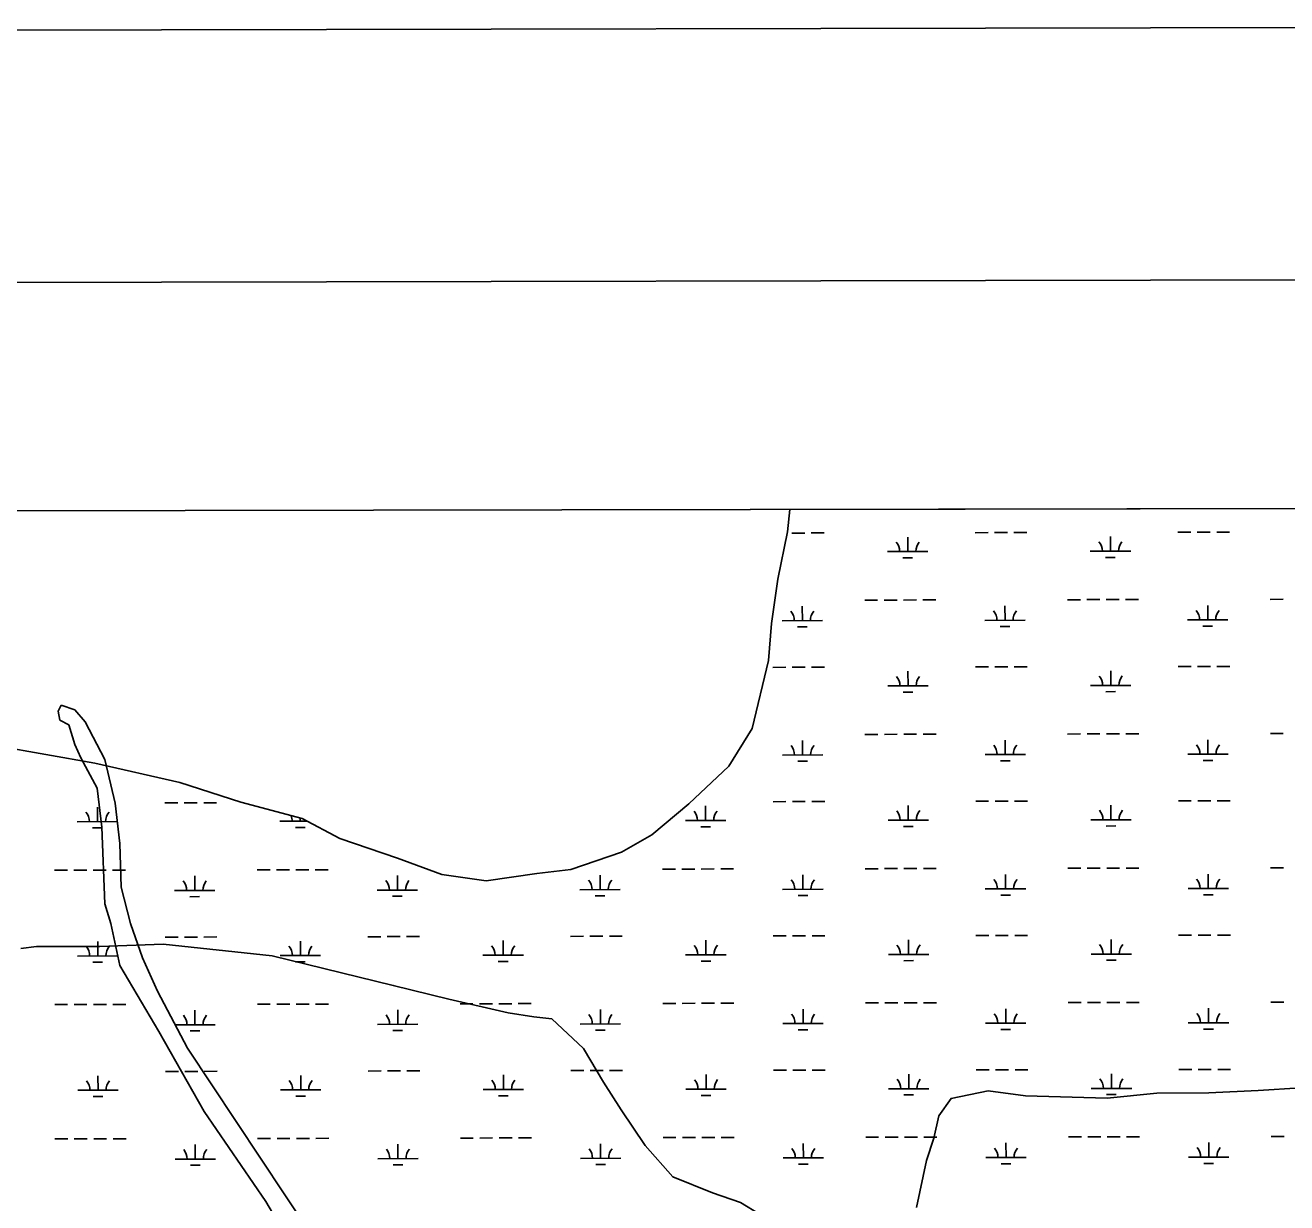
# Model space of a CAD drawing. Extents: x 3329332 to 3367211, y 631066 to 656469.
# Drawn here: x 3360238 to 3363362, y 652969 to 655886 of the extents above; entities that cross this region are included whole.
import ezdxf

# ---------------------------------------------------------------- set-up
doc = ezdxf.new("R2010")
doc.units = 0
for name, color, linetype in [('G-ANNO-NPLT', 7, 'Continuous'), ('V-ANNO-SYMB', 7, 'Continuous'), ('V-GRID-FRAM', 7, 'Continuous'), ('V-SITE-VEGE', 7, 'Continuous'), ('V-TOPO-SHOR', 7, 'Continuous'), ('V-WETL-SWMP', 7, 'Continuous')]:
    doc.layers.add(name, color=color, linetype=linetype)

msp = doc.modelspace()

# ---------------------------------------------------------------- linework, layer by layer
at = {"layer": 'G-ANNO-NPLT'}
msp.add_lwpolyline([(3329960.6, 631649.7), (3366627.2, 631719), (3366581.6, 655885.6), (3329915, 655816.3)], close=True, dxfattribs=at)
at = {"layer": 'V-ANNO-SYMB'}
msp.add_lwpolyline([(3332709.6, 632280), (3365792.7, 632342.5), (3365749.4, 655259), (3332666.3, 655196.5), (3332709.6, 632280)], dxfattribs=at)
at = {"layer": 'V-GRID-FRAM'}
msp.add_lwpolyline([(3333429.9, 654632), (3364987.9, 654691.7), (3365030.2, 636507.7), (3333456.4, 636448), (3333429.9, 654632)], dxfattribs=at)
at = {"layer": 'V-SITE-VEGE'}
for p, q in [((3357719.7, 654678), (3364987.9, 654691.7)), ((3360327.4, 654201), (3360320, 654186.1)), ((3360320, 654186.1), (3360323.7, 654163.8)), ((3360360.9, 654189.9), (3360327.4, 654201)), ((3360387, 654160), (3360360.9, 654189.9)), ((3360323.7, 654163.8), (3360346, 654152.6)), ((3360346, 654152.6), (3360360.9, 654104.2)), ((3360435.4, 654066.9), (3360387, 654160)), ((3360360.9, 654104.2), (3360375.8, 654070.6)), ((3360375.8, 654070.6), (3360416.8, 653996.1)), ((3360461.4, 653958.9), (3360435.4, 654066.9)), ((3360416.8, 653996.1), (3360427.9, 653899.3)), ((3360472.6, 653858.3), (3360461.4, 653958.9)), ((3360427.9, 653899.3), (3360435.4, 653709.3)), ((3360476.3, 653750.3), (3360472.6, 653858.3)), ((3360498.7, 653660.9), (3360476.3, 653750.3)), ((3360435.4, 653709.3), (3360450.3, 653660.9)), ((3360450.3, 653660.9), (3360472.6, 653556.5)), ((3360528.5, 653575.2), (3360498.7, 653660.9)), ((3360472.6, 653556.5), (3360569.4, 653392.6)), ((3360565.7, 653493.2), (3360528.5, 653575.2)), ((3360640.2, 653351.6), (3360565.7, 653493.2)), ((3360569.4, 653392.6), (3360681.1, 653195.2)), ((3360941.8, 652897.2), (3360640.2, 653351.6)), ((3360681.1, 653195.2), (3360833.8, 652971.7)), ((3360833.8, 652971.7), (3360979, 652729.5))]:
    msp.add_line(p, q, dxfattribs=at)
at = {"layer": 'V-TOPO-SHOR'}
for points in [[(3360227.1, 653598.7), (3360266.3, 653603.7), (3360423.3, 653603.9), (3360580.3, 653609.2), (3360850.2, 653580.2), (3361149.6, 653507.2), (3361287.1, 653473.1), (3361434.3, 653439), (3361498.1, 653429.4), (3361542.3, 653424.5), (3361620.9, 653351.1), (3361670.1, 653267.8), (3361714.4, 653199.2), (3361773.5, 653111), (3361842.3, 653032.6), (3361940.5, 652993.5), (3362009.2, 652969.1), (3362058.3, 652939.8)], [(3362445.4, 652957.2), (3362469.7, 653073.8), (3362488, 653129.1), (3362500.2, 653184.3), (3362530.8, 653227.3), (3362622.8, 653245.9), (3362714.9, 653233.8), (3362917.4, 653228.1), (3363040.1, 653240.6), (3363168.9, 653240.8), (3363291.6, 653247.2), (3363395.9, 653253.5), (3363530.9, 653259.9), (3363610.7, 653253.9), (3363721.1, 653235.7), (3363807.1, 653192.9), (3363856.3, 653168.5), (3363899.3, 653131.7), (3363936.2, 653101.1), (3363948.5, 653058.2), (3363960.9, 653021.4), (3363985.5, 652960.1)]]:
    msp.add_lwpolyline(points, dxfattribs=at)
at = {"layer": 'V-WETL-SWMP'}
for p, q in [((3362125.5, 654631), (3362131.7, 654686.3)), ((3362131.7, 654686.3), (3364987.9, 654691.7)), ((3362101.6, 654513.2), (3362125.5, 654631)), ((3362136.7, 654627.8), (3362168.7, 654627.8)), ((3362184.7, 654627.9), (3362216.7, 654627.9)), ((3362423.7, 654581.9), (3362423.6, 654617.9)), ((3362590.7, 654628.6), (3362622.7, 654628.7)), ((3362638.7, 654628.7), (3362670.7, 654628.8)), ((3362686.7, 654628.8), (3362718.7, 654628.9)), ((3362925.6, 654582.8), (3362925.5, 654618.8)), ((3363092.6, 654629.6), (3363124.6, 654629.6)), ((3363140.6, 654629.7), (3363172.6, 654629.7)), ((3363188.6, 654629.8), (3363220.6, 654629.8)), ((3362373.7, 654581.8), (3362473.7, 654582)), ((3362411.7, 654566.4), (3362435.7, 654566.5)), ((3362875.6, 654582.7), (3362975.6, 654582.9)), ((3362913.6, 654567.4), (3362937.6, 654567.4)), ((3362086.1, 654404), (3362101.6, 654513.2)), ((3362365.1, 654461.7), (3362397.1, 654461.8)), ((3362413.1, 654461.8), (3362445.1, 654461.9)), ((3362461.1, 654461.9), (3362493.1, 654462)), ((3362819, 654462.6), (3362851, 654462.6)), ((3362867, 654462.7), (3362899, 654462.7)), ((3362915, 654462.7), (3362947, 654462.8)), ((3362963, 654462.8), (3362995, 654462.9)), ((3363320.9, 654463.5), (3363352.9, 654463.6)), ((3362162.6, 654410.6), (3362162.5, 654446.6)), ((3362317.1, 654461.6), (3362349.1, 654461.7)), ((3362664.5, 654411.5), (3362664.4, 654447.5)), ((3363166.4, 654412.5), (3363166.3, 654448.5)), ((3362078.8, 654311.6), (3362086.1, 654404)), ((3362112.6, 654410.5), (3362212.6, 654410.7)), ((3362614.5, 654411.4), (3362714.5, 654411.6)), ((3363116.4, 654412.4), (3363216.4, 654412.6)), ((3362150.6, 654395.1), (3362174.6, 654395.2)), ((3362652.5, 654396.1), (3362676.5, 654396.1)), ((3363154.4, 654397), (3363178.4, 654397.1)), ((3362038.7, 654143.3), (3362078.8, 654311.6)), ((3362089.4, 654295), (3362121.4, 654295.1)), ((3362137.4, 654295.1), (3362169.4, 654295.2)), ((3362185.4, 654295.2), (3362217.4, 654295.3)), ((3362424.3, 654249.2), (3362424.2, 654285.2)), ((3362591.3, 654296), (3362623.3, 654296)), ((3362639.3, 654296.1), (3362671.3, 654296.1)), ((3362687.3, 654296.1), (3362719.3, 654296.2)), ((3362926.2, 654250.2), (3362926.1, 654286.2)), ((3363093.2, 654296.9), (3363125.2, 654297)), ((3363141.2, 654297), (3363173.2, 654297.1)), ((3363189.2, 654297.1), (3363221.2, 654297.2)), ((3362374.3, 654249.1), (3362474.3, 654249.3)), ((3362876.2, 654250.1), (3362976.2, 654250.3)), ((3362412.3, 654233.8), (3362436.3, 654233.8)), ((3362914.2, 654234.7), (3362938.2, 654234.8)), ((3360056.8, 654120.4), (3360410.3, 654057.3)), ((3361981, 654050.3), (3362038.7, 654143.3)), ((3362317.7, 654128.9), (3362349.7, 654129)), ((3362365.7, 654129), (3362397.7, 654129.1)), ((3362413.7, 654129.1), (3362445.7, 654129.2)), ((3362461.7, 654129.2), (3362493.7, 654129.3)), ((3362819.6, 654129.9), (3362851.6, 654130)), ((3362867.6, 654130), (3362899.6, 654130)), ((3362915.6, 654130.1), (3362947.6, 654130.1)), ((3362963.6, 654130.2), (3362995.6, 654130.2)), ((3363321.5, 654130.8), (3363353.5, 654130.9)), ((3362163.2, 654077.9), (3362163.1, 654113.9)), ((3362665.1, 654078.9), (3362665, 654114.9)), ((3363167, 654079.8), (3363166.9, 654115.8)), ((3360410.3, 654057.3), (3360620.8, 654009.4)), ((3362113.2, 654077.8), (3362213.2, 654078)), ((3362151.2, 654062.5), (3362175.2, 654062.5)), ((3362615.1, 654078.8), (3362715.1, 654079)), ((3362653.1, 654063.4), (3362677.1, 654063.5)), ((3363117, 654079.7), (3363217, 654079.9)), ((3363155, 654064.4), (3363179, 654064.4)), ((3361881.3, 653956.8), (3361981, 654050.3)), ((3360620.8, 654009.4), (3360772.6, 653960.8)), ((3362090, 653962.3), (3362122, 653962.4)), ((3362138, 653962.4), (3362170, 653962.5)), ((3362186, 653962.5), (3362218, 653962.6)), ((3362591.9, 653963.3), (3362623.9, 653963.3)), ((3362639.9, 653963.4), (3362671.9, 653963.4)), ((3362687.9, 653963.5), (3362719.9, 653963.5)), ((3363093.8, 653964.2), (3363125.8, 653964.3)), ((3363141.8, 653964.3), (3363173.8, 653964.4)), ((3363189.8, 653964.4), (3363221.8, 653964.5)), ((3360417.3, 653912.7), (3360417.2, 653948.7)), ((3360584.3, 653959.5), (3360616.3, 653959.6)), ((3360632.3, 653959.6), (3360664.3, 653959.6)), ((3360680.3, 653959.7), (3360712.3, 653959.7)), ((3360772.6, 653960.8), (3360924.2, 653920.6)), ((3361789.8, 653880.2), (3361881.3, 653956.8)), ((3361923, 653915.6), (3361923, 653951.6)), ((3362424.9, 653916.5), (3362424.9, 653952.5)), ((3362926.8, 653917.5), (3362926.8, 653953.5)), ((3360367.3, 653912.7), (3360467.3, 653912.8)), ((3360869.2, 653913.6), (3360937.1, 653913.7)), ((3360919.2, 653913.7), (3360919.2, 653921.9)), ((3360924.2, 653920.6), (3361017.2, 653871.3)), ((3361873, 653915.5), (3361973, 653915.7)), ((3361911.1, 653900.1), (3361935.1, 653900.2)), ((3362374.9, 653916.4), (3362474.9, 653916.6)), ((3362413, 653901.1), (3362437, 653901.1)), ((3362876.8, 653917.4), (3362976.8, 653917.6)), ((3362914.9, 653902), (3362938.9, 653902.1)), ((3360405.3, 653897.3), (3360429.3, 653897.3)), ((3360907.2, 653898.2), (3360931.2, 653898.3)), ((3361017.2, 653871.3), (3361160.5, 653822.6)), ((3361714.7, 653837.4), (3361789.8, 653880.2)), ((3361589.2, 653794), (3361714.7, 653837.4)), ((3361160.5, 653822.6), (3361270.2, 653781.9)), ((3360310.7, 653792.5), (3360342.7, 653792.5)), ((3360358.7, 653792.6), (3360390.7, 653792.6)), ((3360406.7, 653792.7), (3360438.7, 653792.7)), ((3360454.7, 653792.7), (3360486.7, 653792.8)), ((3360658.1, 653742.4), (3360658, 653778.4)), ((3360812.6, 653793.4), (3360844.6, 653793.5)), ((3360860.6, 653793.5), (3360892.6, 653793.6)), ((3360908.6, 653793.6), (3360940.6, 653793.7)), ((3360956.6, 653793.7), (3360988.6, 653793.8)), ((3361160, 653743.3), (3361159.9, 653779.3)), ((3361270.2, 653781.9), (3361379.5, 653766.4)), ((3361379.5, 653766.4), (3361505.3, 653784.6)), ((3361505.3, 653784.6), (3361589.2, 653794)), ((3361661.9, 653744.3), (3361661.8, 653780.3)), ((3361816.4, 653795.3), (3361848.4, 653795.4)), ((3361864.4, 653795.4), (3361896.4, 653795.5)), ((3361912.4, 653795.5), (3361944.4, 653795.6)), ((3361960.4, 653795.6), (3361992.4, 653795.7)), ((3362163.8, 653745.2), (3362163.8, 653781.2)), ((3362318.3, 653796.3), (3362350.3, 653796.3)), ((3362366.3, 653796.4), (3362398.3, 653796.4)), ((3362414.3, 653796.5), (3362446.3, 653796.5)), ((3362462.3, 653796.5), (3362494.3, 653796.6)), ((3362665.7, 653746.2), (3362665.7, 653782.2)), ((3362820.2, 653797.2), (3362852.2, 653797.3)), ((3362868.2, 653797.3), (3362900.2, 653797.4)), ((3362916.2, 653797.4), (3362948.2, 653797.5)), ((3362964.2, 653797.5), (3362996.2, 653797.6)), ((3363167.6, 653747.1), (3363167.6, 653783.1)), ((3363322.1, 653798.2), (3363354.1, 653798.2)), ((3361110, 653743.2), (3361210, 653743.4)), ((3361611.9, 653744.2), (3361711.9, 653744.4)), ((3362113.8, 653745.1), (3362213.8, 653745.3)), ((3362615.7, 653746.1), (3362715.7, 653746.3)), ((3363117.6, 653747), (3363217.6, 653747.2)), ((3360608.1, 653742.3), (3360708.1, 653742.5)), ((3360646.1, 653726.9), (3360670.1, 653727)), ((3361148, 653727.9), (3361172, 653727.9)), ((3361649.9, 653728.8), (3361673.9, 653728.9)), ((3362151.9, 653729.8), (3362175.9, 653729.8)), ((3362653.8, 653730.7), (3362677.8, 653730.8)), ((3363155.7, 653731.7), (3363179.7, 653731.7)), ((3360584.9, 653626.8), (3360616.9, 653626.9)), ((3360632.9, 653626.9), (3360664.9, 653627)), ((3360680.9, 653627), (3360712.9, 653627.1)), ((3361086.8, 653627.8), (3361118.8, 653627.8)), ((3361134.8, 653627.9), (3361166.8, 653627.9)), ((3361182.8, 653628), (3361214.8, 653628)), ((3361588.7, 653628.7), (3361620.7, 653628.8)), ((3361636.7, 653628.8), (3361668.7, 653628.9)), ((3361684.7, 653628.9), (3361716.7, 653629)), ((3361923.7, 653582.9), (3361923.6, 653618.9)), ((3362090.6, 653629.7), (3362122.6, 653629.7)), ((3362138.6, 653629.8), (3362170.6, 653629.8)), ((3362186.6, 653629.8), (3362218.6, 653629.9)), ((3362425.6, 653583.9), (3362425.5, 653619.9)), ((3362592.5, 653630.6), (3362624.5, 653630.7)), ((3362640.5, 653630.7), (3362672.5, 653630.8)), ((3362688.5, 653630.8), (3362720.5, 653630.9)), ((3362927.5, 653584.8), (3362927.4, 653620.8)), ((3363094.4, 653631.6), (3363126.4, 653631.6)), ((3363142.4, 653631.7), (3363174.4, 653631.7)), ((3363190.4, 653631.7), (3363222.4, 653631.8)), ((3360417.9, 653580.1), (3360417.9, 653616.1)), ((3360919.8, 653581), (3360919.8, 653617)), ((3361421.8, 653582), (3361421.7, 653618)), ((3360367.9, 653580), (3360467.9, 653580.2)), ((3360406, 653564.6), (3360430, 653564.7)), ((3360869.8, 653580.9), (3360969.8, 653581.1)), ((3360907.9, 653565.6), (3360931.9, 653565.6)), ((3361371.8, 653581.9), (3361471.8, 653582.1)), ((3361409.8, 653566.5), (3361433.8, 653566.6)), ((3361873.7, 653582.8), (3361973.7, 653583)), ((3361911.7, 653567.5), (3361935.7, 653567.5)), ((3362375.6, 653583.8), (3362475.6, 653584)), ((3362413.6, 653568.4), (3362437.6, 653568.5)), ((3362877.5, 653584.7), (3362977.5, 653584.9)), ((3362915.5, 653569.4), (3362939.5, 653569.4)), ((3361817, 653462.6), (3361849, 653462.7)), ((3361865, 653462.7), (3361897, 653462.8)), ((3361913, 653462.8), (3361945, 653462.9)), ((3361961, 653462.9), (3361993, 653463)), ((3362318.9, 653463.6), (3362350.9, 653463.7)), ((3362366.9, 653463.7), (3362398.9, 653463.7)), ((3362414.9, 653463.8), (3362446.9, 653463.8)), ((3362462.9, 653463.9), (3362494.9, 653463.9)), ((3362820.9, 653464.5), (3362852.9, 653464.6)), ((3362868.9, 653464.6), (3362900.9, 653464.7)), ((3362916.9, 653464.7), (3362948.9, 653464.8)), ((3362964.9, 653464.8), (3362996.9, 653464.9)), ((3363322.8, 653465.5), (3363354.8, 653465.6)), ((3360311.3, 653459.8), (3360343.3, 653459.9)), ((3360359.3, 653459.9), (3360391.3, 653460)), ((3360407.3, 653460), (3360439.3, 653460)), ((3360455.3, 653460.1), (3360487.3, 653460.1)), ((3360658.7, 653409.7), (3360658.7, 653445.7)), ((3360813.2, 653460.8), (3360845.2, 653460.8)), ((3360861.2, 653460.8), (3360893.2, 653460.9)), ((3360909.2, 653460.9), (3360941.2, 653461)), ((3360957.2, 653461), (3360989.2, 653461.1)), ((3361160.6, 653410.7), (3361160.6, 653446.7)), ((3361315.1, 653461.7), (3361347.1, 653461.8)), ((3361363.1, 653461.8), (3361395.1, 653461.9)), ((3361411.1, 653461.9), (3361443.1, 653461.9)), ((3361459.1, 653462), (3361491.1, 653462)), ((3361662.5, 653411.6), (3361662.5, 653447.6)), ((3362164.5, 653412.6), (3362164.4, 653448.6)), ((3362666.4, 653413.5), (3362666.3, 653449.5)), ((3363168.3, 653414.5), (3363168.2, 653450.5)), ((3360608.7, 653409.6), (3360708.7, 653409.8)), ((3361110.6, 653410.6), (3361210.6, 653410.8)), ((3361612.5, 653411.5), (3361712.5, 653411.7)), ((3362114.5, 653412.5), (3362214.5, 653412.7)), ((3362616.4, 653413.4), (3362716.4, 653413.6)), ((3363118.3, 653414.4), (3363218.3, 653414.6)), ((3360646.8, 653394.3), (3360670.8, 653394.3)), ((3361148.7, 653395.2), (3361172.7, 653395.3)), ((3361650.6, 653396.2), (3361674.6, 653396.2)), ((3362152.5, 653397.1), (3362176.5, 653397.2)), ((3362654.4, 653398.1), (3362678.4, 653398.1)), ((3363156.3, 653399), (3363180.3, 653399.1)), ((3360418.6, 653247.4), (3360418.5, 653283.4)), ((3360585.5, 653294.1), (3360617.5, 653294.2)), ((3360633.5, 653294.2), (3360665.5, 653294.3)), ((3360681.5, 653294.3), (3360713.5, 653294.4)), ((3360920.5, 653248.3), (3360920.4, 653284.3)), ((3361087.4, 653295.1), (3361119.4, 653295.2)), ((3361135.4, 653295.2), (3361167.4, 653295.2)), ((3361183.4, 653295.3), (3361215.4, 653295.3)), ((3361422.4, 653249.3), (3361422.3, 653285.3)), ((3361589.4, 653296), (3361621.4, 653296.1)), ((3361637.4, 653296.1), (3361669.4, 653296.2)), ((3361685.4, 653296.2), (3361717.4, 653296.3)), ((3361924.3, 653250.2), (3361924.2, 653286.2)), ((3362091.3, 653297), (3362123.3, 653297.1)), ((3362139.3, 653297.1), (3362171.3, 653297.1)), ((3362187.3, 653297.2), (3362219.3, 653297.2)), ((3362426.2, 653251.2), (3362426.1, 653287.2)), ((3362593.2, 653297.9), (3362625.2, 653298)), ((3362641.2, 653298), (3362673.2, 653298.1)), ((3362689.2, 653298.1), (3362721.2, 653298.2)), ((3362928.1, 653252.1), (3362928, 653288.1)), ((3363095.1, 653298.9), (3363127.1, 653298.9)), ((3363143.1, 653299), (3363175.1, 653299)), ((3363191.1, 653299.1), (3363223.1, 653299.1)), ((3360368.6, 653247.3), (3360468.6, 653247.5)), ((3360870.5, 653248.3), (3360970.5, 653248.4)), ((3361372.4, 653249.2), (3361472.4, 653249.4)), ((3361874.3, 653250.2), (3361974.3, 653250.3)), ((3362376.2, 653251.1), (3362476.2, 653251.3)), ((3362878.1, 653252), (3362978.1, 653252.2)), ((3360406.6, 653231.9), (3360430.6, 653232)), ((3360908.5, 653232.9), (3360932.5, 653232.9)), ((3361410.4, 653233.8), (3361434.4, 653233.9)), ((3361912.3, 653234.8), (3361936.3, 653234.8)), ((3362414.2, 653235.7), (3362438.2, 653235.8)), ((3362916.1, 653236.7), (3362940.1, 653236.7)), ((3360311.9, 653127.1), (3360343.9, 653127.2)), ((3360359.9, 653127.2), (3360391.9, 653127.3)), ((3360407.9, 653127.3), (3360439.9, 653127.4)), ((3360455.9, 653127.4), (3360487.9, 653127.5)), ((3360813.9, 653128.1), (3360845.9, 653128.1)), ((3360861.9, 653128.2), (3360893.9, 653128.2)), ((3360909.9, 653128.3), (3360941.9, 653128.3)), ((3360957.9, 653128.3), (3360989.9, 653128.4)), ((3361315.8, 653129), (3361347.8, 653129.1)), ((3361363.8, 653129.1), (3361395.8, 653129.2)), ((3361411.8, 653129.2), (3361443.8, 653129.3)), ((3361459.8, 653129.3), (3361491.8, 653129.4)), ((3361817.7, 653130), (3361849.7, 653130)), ((3361865.7, 653130.1), (3361897.7, 653130.1)), ((3361913.7, 653130.2), (3361945.7, 653130.2)), ((3361961.7, 653130.2), (3361993.7, 653130.3)), ((3362319.6, 653130.9), (3362351.6, 653131)), ((3362367.6, 653131), (3362399.6, 653131.1)), ((3362415.6, 653131.1), (3362447.6, 653131.2)), ((3362463.6, 653131.2), (3362495.6, 653131.3)), ((3362821.5, 653131.9), (3362853.5, 653131.9)), ((3362869.5, 653132), (3362901.5, 653132)), ((3362917.5, 653132.1), (3362949.5, 653132.1)), ((3362965.5, 653132.1), (3362997.5, 653132.2)), ((3363323.4, 653132.8), (3363355.4, 653132.9)), ((3360659.4, 653077), (3360659.3, 653113)), ((3361161.3, 653078), (3361161.2, 653114)), ((3361663.2, 653078.9), (3361663.1, 653114.9)), ((3362165.1, 653079.9), (3362165, 653115.9)), ((3362667, 653080.8), (3362666.9, 653116.8)), ((3363168.9, 653081.8), (3363168.8, 653117.8)), ((3360609.4, 653076.9), (3360709.4, 653077.1)), ((3360647.4, 653061.6), (3360671.4, 653061.6)), ((3361111.3, 653077.9), (3361211.3, 653078.1)), ((3361149.3, 653062.5), (3361173.3, 653062.6)), ((3361613.2, 653078.8), (3361713.2, 653079)), ((3361651.2, 653063.5), (3361675.2, 653063.5)), ((3362115.1, 653079.8), (3362215.1, 653080)), ((3362153.1, 653064.4), (3362177.1, 653064.5)), ((3362617, 653080.7), (3362717, 653080.9)), ((3362655, 653065.4), (3362679, 653065.4)), ((3363118.9, 653081.7), (3363218.9, 653081.9)), ((3363156.9, 653066.3), (3363180.9, 653066.4))]:
    msp.add_line(p, q, dxfattribs=at)
for centre, start, end in [((3362368.4, 654582.3), 359.3365, 40.8801), ((3362478.9, 654582.5), 139.3365, 180.8801), ((3362870.3, 654583.2), 359.3365, 40.8801), ((3362980.8, 654583.4), 139.3365, 180.8801), ((3362107.3, 654411), 359.3365, 40.8801), ((3362217.8, 654411.2), 139.3365, 180.8801), ((3362609.2, 654411.9), 359.3365, 40.8801), ((3362719.7, 654412.1), 139.3365, 180.8801), ((3363111.1, 654412.9), 359.3365, 40.8801), ((3363221.6, 654413.1), 139.3365, 180.8801), ((3362369.1, 654249.6), 359.3365, 40.8801), ((3362479.6, 654249.8), 139.3365, 180.8801), ((3362871, 654250.5), 359.3365, 40.8801), ((3362981.5, 654250.7), 139.3365, 180.8801), ((3362108, 654078.3), 359.3365, 40.8801), ((3362218.4, 654078.5), 139.3365, 180.8801), ((3362609.9, 654079.2), 359.3365, 40.8801), ((3362720.3, 654079.4), 139.3365, 180.8801), ((3363111.8, 654080.2), 359.3365, 40.8801), ((3363222.3, 654080.4), 139.3365, 180.8801), ((3360362.1, 653913.1), 359.3365, 40.8801), ((3360472.6, 653913.3), 139.3365, 180.8801), ((3361867.8, 653916), 359.3365, 40.8801), ((3361978.3, 653916.2), 139.3365, 180.8801), ((3362369.7, 653916.9), 359.3365, 40.8801), ((3362480.2, 653917.1), 139.3365, 180.8801), ((3362871.6, 653917.9), 359.3365, 40.8801), ((3362982.1, 653918.1), 139.3365, 180.8801), ((3360864, 653914.1), 359.3365, 23.2279), ((3360602.9, 653742.8), 359.3365, 40.8801), ((3360713.3, 653743), 139.3365, 180.8801), ((3361104.8, 653743.7), 359.3365, 40.8801), ((3361215.3, 653743.9), 139.3365, 180.8801), ((3361606.7, 653744.7), 359.3365, 40.8801), ((3361717.2, 653744.9), 139.3365, 180.8801), ((3362108.6, 653745.6), 359.3365, 40.8801), ((3362219.1, 653745.8), 139.3365, 180.8801), ((3362610.5, 653746.6), 359.3365, 40.8801), ((3362721, 653746.8), 139.3365, 180.8801), ((3363112.4, 653747.5), 359.3365, 40.8801), ((3363222.9, 653747.7), 139.3365, 180.8801), ((3360362.7, 653580.4), 359.3365, 40.8801), ((3360473.2, 653580.7), 139.3365, 180.8801), ((3360864.6, 653581.4), 359.3365, 40.8801), ((3360975.1, 653581.6), 139.3365, 180.8801), ((3361366.5, 653582.3), 359.3365, 40.8801), ((3361477, 653582.6), 139.3365, 180.8801), ((3361868.4, 653583.3), 359.3365, 40.8801), ((3361978.9, 653583.5), 139.3365, 180.8801), ((3362370.3, 653584.2), 359.3365, 40.8801), ((3362480.8, 653584.4), 139.3365, 180.8801), ((3362872.2, 653585.2), 359.3365, 40.8801), ((3362982.7, 653585.4), 139.3365, 180.8801), ((3360603.5, 653410.1), 359.3365, 40.8801), ((3360714, 653410.3), 139.3365, 180.8801), ((3361105.4, 653411), 359.3365, 40.8801), ((3361215.9, 653411.2), 139.3365, 180.8801), ((3361607.3, 653412), 359.3365, 40.8801), ((3361717.8, 653412.2), 139.3365, 180.8801), ((3362109.2, 653412.9), 359.3365, 40.8801), ((3362219.7, 653413.1), 139.3365, 180.8801), ((3362611.1, 653413.9), 359.3365, 40.8801), ((3362721.6, 653414.1), 139.3365, 180.8801), ((3363113, 653414.8), 359.3365, 40.8801), ((3363223.5, 653415), 139.3365, 180.8801), ((3362481.4, 653251.8), 139.3365, 180.8801), ((3362872.9, 653252.5), 359.3365, 40.8801), ((3362983.3, 653252.7), 139.3365, 180.8801), ((3360363.3, 653247.8), 359.3365, 40.8801), ((3360473.8, 653248), 139.3365, 180.8801), ((3360865.2, 653248.7), 359.3365, 40.8801), ((3360975.7, 653248.9), 139.3365, 180.8801), ((3361367.1, 653249.7), 359.3365, 40.8801), ((3361477.6, 653249.9), 139.3365, 180.8801), ((3361869, 653250.6), 359.3365, 40.8801), ((3361979.5, 653250.8), 139.3365, 180.8801), ((3362371, 653251.6), 359.3365, 40.8801), ((3360604.1, 653077.4), 359.3365, 40.8801), ((3360714.6, 653077.6), 139.3365, 180.8801), ((3361106, 653078.4), 359.3365, 40.8801), ((3361216.5, 653078.6), 139.3365, 180.8801), ((3361607.9, 653079.3), 359.3365, 40.8801), ((3361718.4, 653079.5), 139.3365, 180.8801), ((3362109.8, 653080.3), 359.3365, 40.8801), ((3362220.3, 653080.5), 139.3365, 180.8801), ((3362611.7, 653081.2), 359.3365, 40.8801), ((3362722.2, 653081.4), 139.3365, 180.8801), ((3363113.7, 653082.2), 359.3365, 40.8801), ((3363224.1, 653082.4), 139.3365, 180.8801)]:
    msp.add_arc(centre, 35.2, start, end, dxfattribs=at)

doc.saveas('drawing.dxf')
